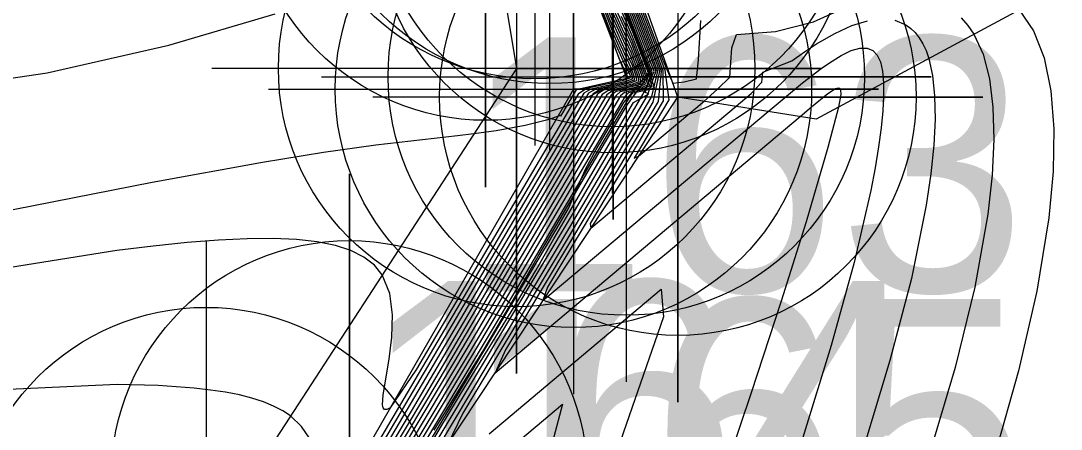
# Model space of a CAD drawing. Extents: x 2602990 to 2605851, y 618069 to 619180.
# Drawn here: x 2604056.38 to 2604066.62, y 618670.98 to 618675 of the extents above; entities that cross this region are included whole.
import ezdxf

# ---------------------------------------------------------------- set-up
doc = ezdxf.new("R2010")
doc.units = 0
for name, color, linetype in [('DTM Contours Major', 7, 'Continuous'), ('DTM Contours Minor', 7, 'Continuous'), ('Exist DTM Breakline', 7, 'Continuous'), ('Exist DTM Breakline Cogo Number', 7, 'Continuous'), ('Exist DTM Breakline Cogo Point CELL', 7, 'Continuous'), ('Exist Structure Major Bridge Seat Cogo Point CELL', 7, 'Continuous'), ('Exist Structure Major Bridge WW', 7, 'Continuous'), ('Exist Structure Major Bridge WW Cogo Point CELL', 7, 'Continuous'), ('Exist Structure Major Deck Tunnel Box Culvert Cogo Point CELL', 7, 'Continuous'), ('Exist Structure Minor Head and End Wall', 7, 'Continuous'), ('Exist Structure Minor Head and End Wall Cogo Point CELL', 7, 'Continuous'), ('PH Exist DTM Breakline', 7, 'Continuous')]:
    doc.layers.add(name, color=color, linetype=linetype)

# ---------------------------------------------------------------- blocks, each defined once
blk = doc.blocks.new('EXIST DTM BREAKLINE COGO POINT')
at = {"layer": 'Exist DTM Breakline Cogo Point CELL'}
blk.add_lwpolyline([(0, 0.06), (0, -0.06), (0, 0), (0.06, 0), (-0.06, 0)], dxfattribs=at)
blk.add_circle((0, 0), 0.04688, dxfattribs=at)
blk = doc.blocks.new('EXIST STRUCTURE MINOR HEAD AND END WALL COGO POINT')
at = {"layer": 'Exist Structure Minor Head and End Wall Cogo Point CELL'}
blk.add_lwpolyline([(-0.06, 0), (0.06, 0), (0, 0), (0, 0.06), (0, -0.06)], dxfattribs=at)
blk.add_circle((0, 0), 0.04688, dxfattribs=at)
blk = doc.blocks.new('EXIST STRUCTURE MAJOR BRIDGE WW COGO POINT')
at = {"layer": 'Exist Structure Major Bridge WW Cogo Point CELL'}
blk.add_lwpolyline([(-0.06, 0), (0.06, 0), (0, 0), (0, 0.06), (0, -0.06)], dxfattribs=at)
blk.add_circle((0, 0), 0.04688, dxfattribs=at)
blk = doc.blocks.new('EXIST STRUCTURE MAJOR BRIDGE SEAT COGO POINT')
at = {"layer": 'Exist Structure Major Bridge Seat Cogo Point CELL'}
blk.add_lwpolyline([(-0.06, 0), (0.06, 0), (0, 0), (0, 0.06), (0, -0.06)], dxfattribs=at)
blk.add_circle((0, 0), 0.04688, dxfattribs=at)
blk = doc.blocks.new('EXIST STRUCTURE MAJOR DECK TUNNEL BOX CULVERT COGO POINT')
at = {"layer": 'Exist Structure Major Deck Tunnel Box Culvert Cogo Point CELL'}
blk.add_lwpolyline([(-0.06, 0), (0.06, 0), (0, 0), (0, 0.06), (0, -0.06)], dxfattribs=at)
blk.add_circle((0, 0), 0.04688, dxfattribs=at)

msp = doc.modelspace()

# ---------------------------------------------------------------- linework, layer by layer
at = {"layer": 'DTM Contours Major'}
for points in [[(2604051.732, 618699.941), (2604052.084, 618699.097), (2604054.846, 618692.613), (2604055.238, 618691.58), (2604055.297, 618691.297), (2604055.448, 618690.827), (2604055.981, 618689.26), (2604056.397, 618687.954), (2604058.075, 618683.332), (2604058.531, 618682.339), (2604061.04, 618677.328), (2604061.153, 618677.154), (2604061.703, 618676.527), (2604061.821, 618676.236), (2604062.113, 618675.428), (2604062.205, 618675.19), (2604062.298, 618674.984)], [(2604058.947, 618683.406), (2604059.653, 618681.579), (2604059.972, 618680.609), (2604060.549, 618679.018), (2604060.704, 618678.644), (2604061.772, 618676.511), (2604062.025, 618676.216), (2604062.191, 618675.78), (2604062.224, 618675.649), (2604062.228, 618675.619), (2604062.65, 618674.506), (2604062.589, 618674.256), (2604061.74, 618672.821), (2604060.734, 618671.141), (2604060.582, 618670.831)], [(2604062.298, 618674.984), (2604062.392, 618674.773), (2604062.504, 618674.479), (2604062.529, 618674.376), (2604062.478, 618674.355), (2604062.241, 618674.305), (2604062.194, 618674.268), (2604060.653, 618671.652), (2604058.835, 618668.616)], [(2604060.994, 618670.94), (2604062.686, 618672.361), (2604062.708, 618672.089), (2604062.058, 618670.217)]]:
    msp.add_lwpolyline(points, dxfattribs=at)
at = {"layer": 'DTM Contours Minor'}
for points in [[(2604056.785, 618685.311), (2604060.484, 618677.924), (2604060.659, 618677.669), (2604061.466, 618676.752), (2604061.665, 618676.273), (2604061.856, 618675.774), (2604062.163, 618674.921), (2604062.27, 618674.634), (2604062.339, 618674.49)], [(2604057.004, 618684.938), (2604060.556, 618677.842), (2604060.721, 618677.604), (2604061.495, 618676.724), (2604061.679, 618676.266), (2604061.975, 618675.445), (2604062.217, 618674.816), (2604062.334, 618674.552)], [(2604057.222, 618684.567), (2604060.625, 618677.77), (2604060.782, 618677.54), (2604061.525, 618676.696), (2604061.699, 618676.268), (2604061.857, 618675.84), (2604061.999, 618675.437), (2604062.22, 618674.858), (2604062.329, 618674.613)], [(2604058.235, 618667.266), (2604058.244, 618667.295), (2604058.23, 618667.283), (2604058.295, 618667.405), (2604058.922, 618668.392), (2604060.483, 618670.989), (2604061.649, 618672.941), (2604061.775, 618673.154), (2604061.942, 618673.542), (2604062.045, 618673.734), (2604062.317, 618674.196), (2604062.564, 618674.489), (2604062.315, 618675.147), (2604062.278, 618675.318), (2604061.931, 618676.217), (2604061.853, 618676.39), (2604061.462, 618676.832), (2604061.385, 618676.96), (2604059.62, 618680.487), (2604059.318, 618681.158), (2604058.137, 618684.412)], [(2604057.613, 618684.355), (2604057.826, 618683.769), (2604058.313, 618682.71), (2604060.971, 618677.402), (2604061.091, 618677.218), (2604061.673, 618676.555), (2604061.8, 618676.243), (2604062.111, 618675.385), (2604062.207, 618675.136), (2604062.303, 618674.923)], [(2604057.441, 618684.195), (2604060.694, 618677.697), (2604060.844, 618677.475), (2604061.555, 618676.667), (2604061.719, 618676.266), (2604061.867, 618675.867), (2604062.109, 618675.195), (2604062.221, 618674.905), (2604062.324, 618674.675)], [(2604057.659, 618683.824), (2604060.763, 618677.623), (2604060.906, 618677.411), (2604061.584, 618676.639), (2604061.738, 618676.262), (2604061.877, 618675.888), (2604062.108, 618675.247), (2604062.216, 618674.966), (2604062.319, 618674.737)], [(2604060.452, 618670.974), (2604060.939, 618671.765), (2604061.188, 618672.187), (2604061.475, 618672.685), (2604062.353, 618674.176), (2604062.582, 618674.491), (2604062.322, 618675.177), (2604062.273, 618675.351), (2604062.216, 618675.528), (2604061.956, 618676.202), (2604061.882, 618676.361), (2604061.524, 618676.767), (2604061.455, 618676.885), (2604059.836, 618680.121), (2604059.563, 618680.734), (2604058.472, 618683.74)], [(2604057.877, 618683.453), (2604060.832, 618677.549), (2604060.968, 618677.347), (2604061.614, 618676.611), (2604061.758, 618676.256), (2604061.888, 618675.906), (2604062.108, 618675.295), (2604062.213, 618675.023), (2604062.314, 618674.799)], [(2604058.095, 618683.082), (2604060.902, 618677.476), (2604061.029, 618677.282), (2604061.644, 618676.583), (2604061.779, 618676.25), (2604062.109, 618675.341), (2604062.21, 618675.08), (2604062.308, 618674.861)], [(2604059.431, 618669.194), (2604060.72, 618671.347), (2604061.261, 618672.223), (2604061.452, 618672.546), (2604061.628, 618672.858), (2604062.413, 618674.198), (2604062.565, 618674.283), (2604062.527, 618674.294), (2604062.597, 618674.499), (2604062.323, 618675.222), (2604062.281, 618675.407), (2604061.981, 618676.185), (2604061.913, 618676.333), (2604061.585, 618676.703), (2604061.523, 618676.815), (2604060.056, 618679.745), (2604059.814, 618680.293), (2604058.817, 618683.04)], [(2604059.875, 618669.86), (2604061.832, 618673.13), (2604062.505, 618674.275), (2604062.615, 618674.501), (2604062.327, 618675.262), (2604062.292, 618675.404), (2604062.228, 618675.592), (2604062.007, 618676.166), (2604061.943, 618676.304), (2604061.647, 618676.639), (2604061.592, 618676.741), (2604060.272, 618679.378), (2604060.06, 618679.866), (2604059.148, 618682.377)], [(2604059.312, 618682.253), (2604059.484, 618681.712), (2604060.305, 618679.441), (2604060.488, 618679.011), (2604061.709, 618676.574), (2604061.975, 618676.273), (2604062.035, 618676.142), (2604062.191, 618675.737), (2604062.259, 618675.544), (2604062.273, 618675.451), (2604062.632, 618674.504), (2604062.547, 618674.265), (2604061.794, 618672.988), (2604060.307, 618670.504)], [(2604062.049, 618676.131), (2604062.668, 618674.507), (2604062.603, 618674.2), (2604061.964, 618673.12), (2604061.152, 618671.765), (2604061.052, 618671.54), (2604064.053, 618674.059), (2604064.164, 618674.155), (2604064.324, 618674.286), (2604064.401, 618674.335), (2604064.426, 618674.342), (2604064.442, 618674.337), (2604064.451, 618674.321), (2604064.452, 618674.277), (2604064.429, 618674.153), (2604064.326, 618673.754), (2604064.112, 618673.024), (2604063.867, 618672.244), (2604063.572, 618671.341), (2604063.237, 618670.348)], [(2604062.09, 618676.073), (2604062.685, 618674.51), (2604062.655, 618674.208), (2604062.021, 618673.139), (2604061.567, 618672.382), (2604061.522, 618672.25), (2604063.738, 618674.11), (2604064.075, 618674.39), (2604064.259, 618674.531), (2604064.34, 618674.587), (2604064.456, 618674.659), (2604064.556, 618674.707), (2604064.641, 618674.731), (2604064.711, 618674.732), (2604064.768, 618674.71), (2604064.811, 618674.663), (2604064.843, 618674.596), (2604064.863, 618674.505), (2604064.873, 618674.392), (2604064.874, 618674.263), (2604064.866, 618674.115), (2604064.85, 618673.947), (2604064.824, 618673.76), (2604064.79, 618673.555), (2604064.748, 618673.332), (2604064.583, 618672.625), (2604064.358, 618671.808), (2604064.079, 618670.902)], [(2604062.098, 618676.15), (2604062.72, 618674.515), (2604062.759, 618674.225), (2604062.418, 618673.65), (2604062.463, 618673.669), (2604063.108, 618674.21), (2604063.241, 618674.327), (2604063.361, 618674.446), (2604063.38, 618674.734), (2604063.426, 618674.867), (2604063.811, 618674.897), (2604064.183, 618674.991), (2604064.423, 618675.1)], [(2604062.186, 618675.971), (2604062.701, 618674.615), (2604062.8, 618674.388), (2604062.911, 618674.399), (2604063.033, 618674.431), (2604063.054, 618674.618), (2604063.077, 618675.002)], [(2604062.323, 618675.513), (2604062.703, 618674.513), (2604062.706, 618674.214), (2604061.988, 618673.009), (2604061.993, 618672.96), (2604063.423, 618674.16), (2604063.57, 618674.285), (2604063.676, 618674.397), (2604063.684, 618674.495), (2604063.972, 618674.607), (2604064.095, 618674.695), (2604064.213, 618674.773), (2604064.393, 618674.877), (2604064.56, 618674.953), (2604064.715, 618675.001)], [(2604062.283, 618675.17), (2604062.402, 618674.893), (2604062.556, 618674.488), (2604062.594, 618674.351), (2604062.553, 618674.332), (2604062.365, 618674.292), (2604062.33, 618674.258), (2604061.108, 618672.184), (2604059.361, 618669.267), (2604058.689, 618668.259), (2604058.514, 618667.988), (2604058.181, 618667.676), (2604058.065, 618667.584), (2604057.698, 618667.504), (2604057.572, 618667.38), (2604057.103, 618666.836), (2604056.596, 618666.223), (2604055.182, 618664.486), (2604054.421, 618663.536)], [(2604062.278, 618675.232), (2604062.405, 618674.935), (2604062.572, 618674.492), (2604062.615, 618674.342), (2604062.579, 618674.325), (2604062.407, 618674.288), (2604062.375, 618674.254), (2604061.253, 618672.35), (2604059.268, 618669.036), (2604058.624, 618668.073), (2604058.456, 618667.793), (2604058.396, 618667.713), (2604058.184, 618667.516), (2604058.122, 618667.467), (2604057.985, 618667.437), (2604057.899, 618667.322), (2604057.71, 618667.062), (2604057.598, 618666.814), (2604057.573, 618666.587), (2604057.362, 618666.303), (2604056.746, 618665.646), (2604056.148, 618664.845), (2604054.906, 618663.144)], [(2604062.288, 618675.108), (2604062.4, 618674.851), (2604062.539, 618674.484), (2604062.572, 618674.359), (2604062.528, 618674.34), (2604062.325, 618674.296), (2604062.286, 618674.263), (2604060.965, 618672.021), (2604059.263, 618669.179), (2604058.945, 618668.762), (2604058.616, 618668.245), (2604058.135, 618667.797), (2604057.972, 618667.692), (2604057.698, 618667.633), (2604057.568, 618667.62), (2604057.45, 618667.638), (2604057.244, 618667.438), (2604057.004, 618667.198), (2604056.128, 618666.278), (2604055.222, 618665.279), (2604054.269, 618664.205), (2604052.363, 618662.036)], [(2604055.333, 618674.296), (2604056.644, 618674.49), (2604057.84, 618674.761), (2604058.886, 618675.069)], [(2604066.207, 618675.109), (2604066.35, 618674.903), (2604066.454, 618674.635), (2604066.519, 618674.311), (2604066.548, 618673.937), (2604066.541, 618673.519), (2604066.5, 618673.064), (2604066.382, 618672.341), (2604066.202, 618671.56), (2604065.969, 618670.732)], [(2604062.293, 618675.046), (2604062.396, 618674.811), (2604062.521, 618674.481), (2604062.551, 618674.368), (2604062.503, 618674.348), (2604062.283, 618674.301), (2604062.241, 618674.266), (2604060.813, 618671.844), (2604058.946, 618668.725)], [(2604064.983, 618675.006), (2604065.093, 618674.961), (2604065.141, 618674.926), (2604065.185, 618674.884), (2604065.225, 618674.834), (2604065.26, 618674.775), (2604065.291, 618674.707), (2604065.318, 618674.631), (2604065.356, 618674.462), (2604065.376, 618674.263), (2604065.381, 618674.034), (2604065.368, 618673.778), (2604065.339, 618673.495), (2604065.294, 618673.188), (2604065.147, 618672.468), (2604064.935, 618671.66), (2604064.669, 618670.779)], [(2604065.638, 618675.031), (2604065.704, 618674.956), (2604065.763, 618674.87), (2604065.853, 618674.672), (2604065.915, 618674.431), (2604065.95, 618674.151), (2604065.959, 618673.833), (2604065.942, 618673.482), (2604065.9, 618673.1), (2604065.771, 618672.381), (2604065.577, 618671.59), (2604065.327, 618670.742)], [(2604062.303, 618674.923), (2604062.389, 618674.732), (2604062.487, 618674.475), (2604062.507, 618674.384), (2604062.453, 618674.363), (2604062.2, 618674.309), (2604062.149, 618674.272), (2604060.509, 618671.487), (2604059.202, 618669.305)], [(2604062.308, 618674.861), (2604062.387, 618674.691), (2604062.47, 618674.471), (2604062.486, 618674.393), (2604062.428, 618674.371), (2604062.159, 618674.313), (2604062.104, 618674.276), (2604060.366, 618671.324), (2604059.286, 618669.521)], [(2604062.314, 618674.799), (2604062.384, 618674.65), (2604062.453, 618674.467), (2604062.464, 618674.401), (2604062.403, 618674.378), (2604062.118, 618674.318), (2604062.06, 618674.28), (2604060.224, 618671.163), (2604059.243, 618669.524), (2604059.067, 618669.338), (2604058.911, 618669.192), (2604058.842, 618669.136), (2604058.78, 618669.093), (2604058.718, 618669.06), (2604058.66, 618669.042), (2604058.602, 618669.034), (2604058.539, 618669.037), (2604058.107, 618669.108), (2604057.915, 618669.128), (2604056.71, 618669.154), (2604054.941, 618669.08), (2604052.793, 618668.897), (2604050.449, 618668.599), (2604048.093, 618668.178)], [(2604062.324, 618674.675), (2604062.391, 618674.534), (2604062.417, 618674.459), (2604062.421, 618674.418), (2604062.354, 618674.394), (2604062.037, 618674.326), (2604061.97, 618674.289), (2604059.855, 618670.699), (2604059.422, 618669.976), (2604059.393, 618669.94), (2604059.275, 618669.86), (2604059.22, 618669.83), (2604059.112, 618669.788), (2604059.003, 618669.767), (2604058.881, 618669.764), (2604058.559, 618669.787), (2604058.196, 618669.812), (2604056.421, 618669.816), (2604053.78, 618669.707), (2604050.589, 618669.489), (2604047.165, 618669.164), (2604043.825, 618668.735), (2604040.111, 618668.239)], [(2604062.319, 618674.737), (2604062.399, 618674.563), (2604062.436, 618674.463), (2604062.443, 618674.41), (2604062.378, 618674.386), (2604062.077, 618674.322), (2604062.015, 618674.284), (2604059.955, 618670.79), (2604059.325, 618669.74), (2604059.182, 618669.603), (2604059.056, 618669.5), (2604059, 618669.462), (2604058.924, 618669.423), (2604058.851, 618669.401), (2604058.775, 618669.394), (2604058.688, 618669.398), (2604058.211, 618669.457), (2604058.056, 618669.47), (2604056.588, 618669.495), (2604054.41, 618669.418), (2604051.771, 618669.232), (2604048.917, 618668.931)], [(2604062.334, 618674.552), (2604062.377, 618674.474), (2604062.38, 618674.456), (2604062.378, 618674.435), (2604062.302, 618674.409), (2604061.95, 618674.334), (2604061.87, 618674.279), (2604060.279, 618671.576), (2604060.019, 618671.194), (2604059.986, 618671.177), (2604059.963, 618671.178), (2604059.949, 618671.194), (2604059.942, 618671.224), (2604059.949, 618671.322), (2604060.009, 618671.674), (2604060.036, 618671.888), (2604060.043, 618672.108), (2604060.016, 618672.318), (2604059.94, 618672.501), (2604059.863, 618672.597), (2604059.76, 618672.677), (2604059.633, 618672.741), (2604059.48, 618672.791), (2604059.302, 618672.827), (2604059.098, 618672.85), (2604058.868, 618672.86), (2604058.612, 618672.858), (2604058.33, 618672.844), (2604058.022, 618672.82), (2604057.688, 618672.785), (2604057.328, 618672.741), (2604054.823, 618672.342)], [(2604062.329, 618674.613), (2604062.391, 618674.485), (2604062.399, 618674.457), (2604062.399, 618674.427), (2604062.329, 618674.402), (2604061.994, 618674.33), (2604061.923, 618674.288), (2604059.636, 618670.409)], [(2604062.339, 618674.49), (2604062.356, 618674.443), (2604062.332, 618674.429), (2604061.849, 618674.323), (2604061.696, 618674.064), (2604061.695, 618674.068), (2604061.57, 618674.028), (2604061.348, 618673.971), (2604061.061, 618673.918), (2604060.843, 618673.888), (2604060.68, 618673.869), (2604059.877, 618673.778), (2604059.364, 618673.706), (2604058.761, 618673.608), (2604057.677, 618673.409), (2604055.922, 618673.067), (2604053.88, 618672.694), (2604051.669, 618672.366), (2604049.407, 618672.159), (2604047.213, 618672.15)], [(2604059.225, 618670.895), (2604059.147, 618671.011), (2604059.038, 618671.115), (2604058.961, 618671.166), (2604058.872, 618671.212), (2604058.772, 618671.253), (2604058.659, 618671.289), (2604058.535, 618671.321), (2604058.399, 618671.348), (2604058.251, 618671.37), (2604058.091, 618671.389), (2604057.735, 618671.414), (2604057.332, 618671.424), (2604055.2, 618671.327), (2604052.494, 618671.049), (2604049.444, 618670.642)], [(2604060.369, 618670.1), (2604061.715, 618671.231), (2604061.614, 618670.846)]]:
    msp.add_lwpolyline(points, dxfattribs=at)
at = {"layer": 'Exist DTM Breakline'}
msp.add_lwpolyline([(2604060.958, 618676.366), (2604061.263, 618674.533), (2604058.207, 618669.839), (2604057.223, 618667.442), (2604058.218, 618667.265), (2604062.849, 618674.251), (2604062.212, 618676.046), (2604052.021, 618699.937), (2604051.306, 618701.446), (2604046.957, 618702.796), (2604043.322, 618703.344), (2604043.182, 618702.103), (2604046.036, 618700.988), (2604050.822, 618699.646), (2604051.691, 618698.534)], dxfattribs=at)
at = {"layer": 'Exist Structure Major Bridge WW'}
msp.add_lwpolyline([(2604061.822, 618674.328), (2604059.617, 618670.495), (2604058.002, 618667.791)], dxfattribs=at)
at = {"layer": 'Exist Structure Minor Head and End Wall'}
msp.add_line((2604061.441, 618676.775), (2604062.342, 618674.449), dxfattribs=at)
at = {"layer": 'PH Exist DTM Breakline'}
msp.add_lwpolyline([(2604072.467, 618678.925), (2604068.041, 618676.095), (2604064.209, 618674.035), (2604062.849, 618674.251)], dxfattribs=at)

# ---------------------------------------------------------------- block references
at = {"layer": 'Exist DTM Breakline Cogo Point CELL', "xscale": 50, "yscale": 50}
for p in [(2604060.958, 618676.366), (2604062.212, 618676.046), (2604061.263, 618674.533), (2604062.849, 618674.251), (2604058.207, 618669.839)]:
    msp.add_blockref('EXIST DTM BREAKLINE COGO POINT', p, dxfattribs=at)
at = {"layer": 'Exist Structure Major Bridge Seat Cogo Point CELL', "xscale": 50, "yscale": 50}
msp.add_blockref('EXIST STRUCTURE MAJOR BRIDGE SEAT COGO POINT', (2604062.202, 618676.302), dxfattribs=at)
at = {"layer": 'Exist Structure Major Bridge WW Cogo Point CELL', "xscale": 50, "yscale": 50}
for p in [(2604061.822, 618674.328), (2604059.617, 618670.495)]:
    msp.add_blockref('EXIST STRUCTURE MAJOR BRIDGE WW COGO POINT', p, dxfattribs=at)
at = {"layer": 'Exist Structure Major Deck Tunnel Box Culvert Cogo Point CELL', "xscale": 50, "yscale": 50}
msp.add_blockref('EXIST STRUCTURE MAJOR DECK TUNNEL BOX CULVERT COGO POINT', (2604061.588, 618676.727), dxfattribs=at)
at = {"layer": 'Exist Structure Minor Head and End Wall Cogo Point CELL', "xscale": 50, "yscale": 50}
for p in [(2604061.441, 618676.775), (2604062.342, 618674.449)]:
    msp.add_blockref('EXIST STRUCTURE MINOR HEAD AND END WALL COGO POINT', p, dxfattribs=at)

# ---------------------------------------------------------------- texts
at = {"layer": 'Exist DTM Breakline Cogo Number'}
for s, p in [('163', (2604060.707, 618672.339)), ('164', (2604059.723, 618669.942)), ('165', (2604060.718, 618669.765))]:
    msp.add_text(s, height=2.5, dxfattribs=at).set_placement(p)

doc.saveas('drawing.dxf')
